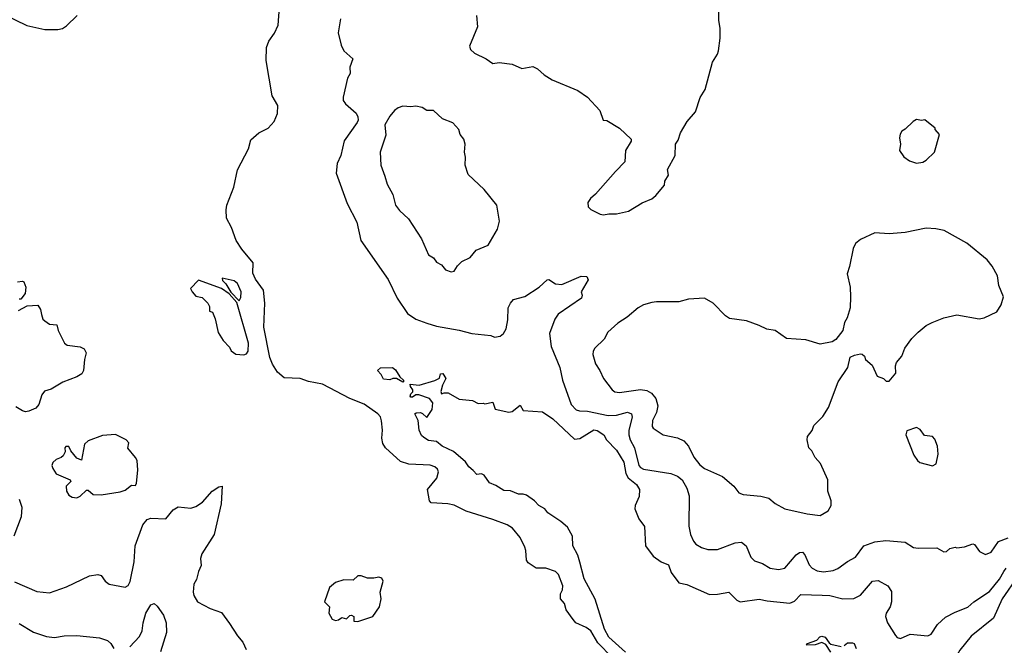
# Model space of a CAD drawing. Extents: x 2087054 to 2277909, y 548907 to 753496.
# Tile 269 of 444: x 2172398 to 2178532, y 662275 to 666170. Entities that reach past the tile are written whole.
import ezdxf

# ---------------------------------------------------------------- set-up
doc = ezdxf.new("R2010")
doc.units = 0

msp = doc.modelspace()

# ---------------------------------------------------------------- linework, layer by layer
at = {"layer": '0CON20XD'}
for points in [[(2176089.4, 662199.4), (2176000.6, 662290.6), (2175955, 662364.2), (2175926.7, 662385), (2175863.3, 662415), (2175845.8, 662435.8), (2175803.3, 662495), (2175792.5, 662535), (2175767.5, 662565), (2175767.5, 662595), (2175780, 662620), (2175782, 662645), (2175753.8, 662715), (2175735, 662733.3), (2175675.7, 662755.7), (2175615, 662755.7), (2175565, 662788.8), (2175554.3, 662805), (2175550.8, 662865), (2175544, 662885), (2175516.2, 662945), (2175468.6, 663005), (2175435, 663023.8), (2175345, 663058.2), (2175180.4, 663110.4), (2175105, 663147.8), (2175065, 663156.2), (2174962.3, 663162.3), (2174950.6, 663175), (2174939.2, 663245), (2174997.3, 663315), (2175007.5, 663355), (2175001.4, 663371.4), (2174984, 663385), (2174954.6, 663395.4), (2174823.3, 663403.3), (2174770.5, 663419.5), (2174678, 663505), (2174660.5, 663530.5), (2174653.6, 663563.6), (2174657.6, 663615), (2174652.7, 663672.7), (2174645, 663696.7), (2174628.5, 663715), (2174545, 663776.6), (2174455, 663810.3), (2174285, 663901.2), (2174196.7, 663916.7), (2174145, 663936.6), (2174045, 663940.3), (2174005, 663976), (2173972.2, 664025), (2173956.4, 664066.4), (2173918.1, 664255), (2173925.6, 664405), (2173917.7, 664485), (2173867, 664555), (2173851.4, 664591.4), (2173853.2, 664655), (2173781.2, 664741.2), (2173747.2, 664795), (2173717.6, 664875), (2173687.2, 664935), (2173684.2, 664985.8), (2173689.1, 665015), (2173733.1, 665126.9), (2173754.7, 665235), (2173824.4, 665365.6), (2173838.5, 665421.5), (2173887.1, 665465), (2173946.7, 665493.3), (2173983.5, 665536.5), (2174003.3, 665585), (2174007.2, 665635), (2173970.6, 665695), (2173934, 665916), (2173935.6, 665995.6), (2173950.4, 666035), (2173984.7, 666085.3), (2174008.8, 666135), (2174019.6, 666275)], [(2176035, 664954), (2176068.3, 664961.7), (2176115, 664960.8), (2176191.7, 664978.3), (2176275, 665029.2), (2176335, 665054), (2176360, 665075), (2176415, 665140), (2176417.5, 665165), (2176439.3, 665200.7), (2176433, 665237), (2176481.2, 665325), (2176483.8, 665395), (2176499.5, 665420.5), (2176513.8, 665465), (2176556.7, 665535), (2176608.8, 665595), (2176636.7, 665685), (2176669.2, 665735), (2176714.2, 665905), (2176745.8, 665955), (2176750.8, 665975), (2176762.5, 666055), (2176762.5, 666115), (2176754.3, 666165.7), (2176755.6, 666275)], [(2172214.1, 666244.1), (2172443.6, 666133.6), (2172555, 666108.6), (2172635, 666109.4), (2172664.3, 666115.7), (2172689.1, 666130.9), (2172756.7, 666195)], [(2174395.7, 666175.7), (2174383, 666087), (2174400.3, 666010.3), (2174416.6, 665976.6), (2174473.3, 665925), (2174453.8, 665875), (2174456.7, 665835), (2174440, 665805), (2174413.6, 665686.4), (2174414.3, 665665.7), (2174427.1, 665645), (2174495, 665586.9), (2174505.3, 665565.3), (2174506.9, 665545), (2174500.5, 665529.5), (2174418.5, 665415), (2174399.1, 665325), (2174375.6, 665275), (2174370, 665215), (2174437.8, 665025), (2174499.1, 664909.1), (2174524.2, 664795), (2174692.9, 664552.9), (2174750, 664435), (2174815, 664340.6), (2174866, 664306), (2174935, 664280), (2174995, 664262.5), (2175135, 664236.5), (2175215, 664216.7), (2175333.2, 664203.2), (2175355, 664193.1), (2175390.3, 664199.7), (2175412, 664215), (2175428.1, 664245), (2175439.2, 664300.8), (2175442.1, 664375), (2175455.5, 664405), (2175475, 664428.5), (2175544.4, 664445.6), (2175633.3, 664505), (2175685, 664550), (2175695, 664552.5), (2175735, 664525.8), (2175775, 664521.9), (2175895, 664572.5), (2175930.7, 664570.7), (2175939.3, 664550.7), (2175896.7, 664475), (2175902.5, 664455), (2175897.5, 664435), (2175753.4, 664336.6), (2175731.4, 664305), (2175699.4, 664215), (2175709.1, 664135), (2175762.8, 664005), (2175778.8, 663925), (2175832.5, 663775), (2175865, 663741.1), (2175885, 663734.6), (2175935, 663733.2), (2176065, 663705.2), (2176115, 663708.1), (2176185, 663726.5), (2176208.6, 663715), (2176214.4, 663694.4), (2176193.7, 663615), (2176192.4, 663585), (2176200.8, 663555), (2176228.3, 663505), (2176255.3, 663395), (2176265, 663382), (2176285, 663371.2), (2176453.8, 663345), (2176495, 663328.8), (2176525.5, 663305), (2176553.6, 663253.6), (2176567.7, 663205), (2176566.6, 663016.6), (2176576.7, 662965), (2176595, 662924), (2176610.8, 662905), (2176645, 662883.1), (2176685, 662870.6), (2176745, 662871.1), (2176855, 662913.3), (2176895, 662917.1), (2176924.6, 662894.6), (2176952.5, 662822.5), (2176975, 662800), (2177025, 662783.1), (2177073.3, 662755), (2177125, 662746.5), (2177165, 662754.4), (2177235, 662838.5), (2177255, 662853.5), (2177275, 662855.6), (2177288.9, 662838.9), (2177316.1, 662776.1), (2177335, 662755.7), (2177365, 662738.5), (2177405, 662732.9), (2177465, 662740), (2177495, 662752.2), (2177555, 662796.9), (2177605, 662822.5), (2177656.6, 662893.4), (2177725, 662919.6), (2177793, 662927), (2177915, 662917.1), (2177965, 662884), (2177995, 662878.6), (2178111.7, 662881.7), (2178155, 662857.5), (2178171.7, 662858.3), (2178193.3, 662876.7)], [(2175243.3, 666195), (2175250, 666125), (2175200, 666005), (2175206.7, 665985), (2175231.7, 665961.7), (2175305, 665925.8), (2175345, 665897.5), (2175385, 665902.5), (2175465, 665893.3), (2175526.1, 665866.1), (2175595, 665877.5), (2175623.2, 665863.2), (2175665.5, 665825.5), (2175716.2, 665795), (2175875, 665729.2), (2175935, 665688), (2176012, 665605), (2176033.6, 665543.6), (2176055, 665542.5), (2176133.6, 665493.6), (2176207.5, 665425), (2176207, 665413), (2176172.5, 665355), (2176167.5, 665285), (2176110, 665225), (2175985, 665083.3), (2175953, 665057), (2175937.7, 665032.3), (2175940, 665005), (2175957, 664987), (2176015, 664958), (2176035, 664954)], [(2175085, 664600), (2175105, 664603.3), (2175125, 664637.5), (2175152.5, 664665), (2175205, 664690), (2175242.5, 664735), (2175316.7, 664765), (2175373.9, 664866.1), (2175386.2, 664915), (2175370, 665015), (2175292.5, 665112.5), (2175192, 665205), (2175174, 665265), (2175175.8, 665314.2), (2175169.2, 665345), (2175174, 665395), (2175165.8, 665425), (2175141.2, 665455), (2175133.8, 665485), (2175096.8, 665526.8), (2175032.7, 665552.7), (2174975, 665603.8), (2174935, 665603.8), (2174905, 665623.3), (2174865, 665631.2), (2174835, 665626.2), (2174785, 665631.2), (2174755, 665621.2), (2174733.3, 665605), (2174705, 665570), (2174673.8, 665515), (2174679.3, 665450.7), (2174644, 665345), (2174648, 665265), (2174672, 665195), (2174688, 665145), (2174721.7, 665081.7), (2174740, 665015), (2174765, 664981.2), (2174820.9, 664930.9), (2174901.2, 664805), (2174945.7, 664705.7), (2174976.8, 664686.8), (2174995, 664660), (2175025, 664642.5), (2175051.7, 664611.7), (2175085, 664600)], [(2177985, 665276.7), (2178025, 665283.3), (2178045.9, 665294.1), (2178097.5, 665345), (2178127.5, 665455), (2178100, 665485), (2178100, 665495), (2178037, 665547), (2178015, 665542.5), (2177985, 665547.5), (2177963.3, 665536.7), (2177915, 665487.5), (2177894.1, 665475.9), (2177882.3, 665457.7), (2177878.8, 665435), (2177885.6, 665395), (2177878, 665355), (2177905, 665316.7), (2177940.5, 665290.5), (2177985, 665276.7)], [(2177385, 663083.8), (2177435, 663112.5), (2177452.5, 663145), (2177452.5, 663175), (2177432.5, 663235), (2177432.5, 663305), (2177387, 663407), (2177352.5, 663445), (2177332.5, 663485), (2177313.3, 663505), (2177303.8, 663555), (2177306.7, 663575), (2177335, 663612.5), (2177345.9, 663644.1), (2177401.7, 663698.3), (2177435.8, 663755), (2177496.7, 663915), (2177556.7, 664005), (2177571.7, 664068.3), (2177598.3, 664081.7), (2177635, 664090), (2177647, 664087), (2177660, 664075), (2177667.5, 664055), (2177708.3, 664018.3), (2177740.5, 663950.5), (2177780, 663935), (2177795, 663920), (2177815, 663920), (2177855, 663970), (2177853.3, 664015), (2177860, 664035), (2177893.3, 664075), (2177911.2, 664125), (2177956.2, 664185), (2177995, 664223.8), (2178045, 664266.2), (2178082.5, 664285), (2178155, 664314), (2178235, 664332), (2178375, 664306.7), (2178406.4, 664313.6), (2178485, 664350), (2178512.5, 664395), (2178527.5, 664445), (2178497.5, 664515), (2178488.8, 664575), (2178456, 664635), (2178425, 664673.8), (2178298.8, 664778.8), (2178157.6, 664857.6), (2178105, 664868.6), (2178045, 664870.8), (2177915, 664845.8), (2177815, 664836), (2177725, 664842), (2177635, 664801.2), (2177604.4, 664775.6), (2177589.2, 664745), (2177567.9, 664632.1), (2177553.5, 664586.5), (2177572, 664505), (2177573.3, 664445), (2177571.2, 664375), (2177552.5, 664312.5), (2177536.2, 664283.8), (2177526.1, 664233.9), (2177481.7, 664178.3), (2177460, 664165), (2177385, 664150), (2177295.8, 664175.8), (2177175.9, 664185.9), (2177105, 664233.8), (2177052.7, 664242.7), (2177005, 664266.2), (2176925, 664294), (2176820.3, 664310.3), (2176795, 664326), (2176718.8, 664405), (2176665, 664436.7), (2176565, 664428.8), (2176503.9, 664413.9), (2176365, 664413.8), (2176335, 664408.8), (2176285, 664393.8), (2176250, 664375), (2176181.7, 664318.3), (2176125, 664280.8), (2176061.2, 664225), (2176039.1, 664180.9), (2175980, 664125), (2175970, 664105), (2175968.8, 664085), (2175985, 664027.5), (2176011.2, 663985), (2176034, 663935), (2176088, 663865), (2176105, 663852.9), (2176135, 663848.5), (2176265, 663866.9), (2176305, 663861.2), (2176334.7, 663844.7), (2176360.8, 663810.8), (2176373.6, 663765), (2176365.5, 663725), (2176339.5, 663675), (2176338, 663638), (2176345, 663626.7), (2176407.5, 663585), (2176495, 663565.8), (2176535, 663547.5), (2176564.2, 663515), (2176596.8, 663446.8), (2176635, 663398), (2176665, 663376), (2176775.8, 663325.8), (2176845.9, 663265.9), (2176877.5, 663225), (2176905, 663214), (2177015, 663203.8), (2177065, 663191.2), (2177105, 663156.7), (2177164.1, 663124.1), (2177304.2, 663094.2), (2177385, 663083.8)], [(2173765, 664420), (2173775, 664440), (2173778, 664475), (2173755, 664526.7), (2173735, 664543.8), (2173660, 664560), (2173662.5, 664545), (2173682.5, 664525), (2173712.5, 664472.5), (2173765, 664420)], [(2172385, 664537.5), (2172415, 664542.5), (2172425, 664537.5), (2172436.7, 664505), (2172432.5, 664465), (2172405, 664430), (2172395, 664430)], [(2173795, 664083.8), (2173810.5, 664089.5), (2173820.8, 664105), (2173824.5, 664155), (2173750, 664410), (2173703.3, 664463.3), (2173656.1, 664496.1), (2173513, 664547), (2173463, 664497), (2173472.5, 664475), (2173495, 664447.5), (2173535, 664440), (2173570, 664405), (2173580, 664385), (2173580, 664355), (2173598.3, 664348.3), (2173616.4, 664306.4), (2173635, 664222.5), (2173665, 664172.5), (2173705, 664130), (2173715, 664107.5), (2173745, 664086.7), (2173795, 664083.8)], [(2172391.7, 664358.3), (2172445, 664387.5), (2172511.7, 664391.7), (2172527.5, 664365), (2172533.3, 664335), (2172542.5, 664305), (2172553.9, 664293.9), (2172585, 664273.3), (2172629.3, 664269.3), (2172637.5, 664235), (2172677.5, 664155), (2172694.3, 664144.3), (2172775, 664132), (2172800.5, 664120.5), (2172811.4, 664095), (2172801.8, 664055), (2172796.5, 663985), (2172785, 663964.4), (2172755, 663945.8), (2172667.3, 663912.7), (2172595, 663868.8), (2172552.7, 663857.3), (2172536.7, 663835), (2172517, 663773), (2172498.3, 663751.7), (2172455, 663732), (2172435, 663729.2), (2172415, 663734), (2172375, 663758.6)], [(2174785, 663913.8), (2174745, 663936.7), (2174723.6, 663936.4), (2174705, 663927.5), (2174665, 663932.5), (2174650.7, 663960.7), (2174627.5, 663985), (2174645, 664002.5), (2174720, 664005), (2174739.3, 663989.3), (2174767, 663947), (2174790, 663925), (2174790, 663915), (2174785, 663913.8)], [(2174835, 663840), (2174846.7, 663853.3), (2174847.5, 663865), (2174832.5, 663885), (2174830, 663900), (2174885.9, 663894.1), (2174985, 663923.3), (2175013, 663937), (2175020, 663965), (2175035, 663967.5), (2175052.5, 663935), (2175032.5, 663895), (2175022.5, 663855), (2175025, 663840), (2175042.5, 663847.5), (2175067, 663847), (2175135, 663807.5), (2175219.3, 663799.3), (2175255, 663780), (2175285, 663782.5), (2175295, 663777.5), (2175345, 663787.5), (2175360, 663745), (2175445, 663726.7), (2175465, 663731.2), (2175515, 663770), (2175535, 663737.5), (2175655, 663728.9), (2175719.4, 663685), (2175855, 663558.8), (2175888.1, 663561.9), (2175974.6, 663615.4), (2175995, 663611.9), (2176036, 663585), (2176054.6, 663554.6), (2176115, 663490), (2176161.1, 663415), (2176174.1, 663344.1), (2176187.9, 663317.9), (2176239.5, 663275), (2176258.2, 663245), (2176258.1, 663201.9), (2176231.5, 663145), (2176230.5, 663125), (2176255, 663062), (2176290, 663015), (2176296, 662895), (2176345, 662828.8), (2176395, 662793.8), (2176440, 662775), (2176457.3, 662727.3), (2176505, 662663.8), (2176555, 662653.3), (2176695, 662590.6), (2176745, 662592.2), (2176815, 662605.8), (2176865, 662556), (2176885.9, 662545.9), (2177005, 662562.9), (2177055, 662551.1), (2177195, 662536.9), (2177225, 662549.2), (2177265, 662591.9), (2177396.3, 662586.3), (2177445, 662584.1), (2177525, 662563.5), (2177595, 662566.2), (2177635, 662586.5), (2177710.6, 662675), (2177745, 662678.7), (2177807.1, 662645), (2177828.9, 662608.9), (2177829.5, 662545), (2177820, 662515), (2177794.7, 662475.3), (2177791.2, 662455), (2177804.6, 662415), (2177853.5, 662335), (2177865, 662323.3), (2177885, 662316.5), (2177945, 662344.6), (2178055, 662332.9), (2178076.4, 662345), (2178114.8, 662405.2), (2178165, 662450), (2178225, 662482), (2178305, 662513.1), (2178341.3, 662545), (2178440.1, 662609.9), (2178502.5, 662687.5), (2178528.1, 662735), (2178544.2, 662755)], [(2176171.3, 662231.3), (2176067.8, 662325), (2176041.2, 662375), (2175982.2, 662562.2), (2175915, 662688.9), (2175886.8, 662793.2), (2175874.7, 662835), (2175844.5, 662895), (2175840.8, 662955), (2175810.3, 663010.3), (2175770, 663045), (2175688.9, 663098.9), (2175668.8, 663125), (2175631.2, 663145), (2175604.4, 663174.4), (2175555, 663210), (2175535, 663216.7), (2175505, 663216.2), (2175455, 663235.8), (2175415, 663239.2), (2175365, 663270), (2175325.8, 663285.8), (2175292.5, 663335), (2175275, 663342.5), (2175245, 663337.5), (2175223.9, 663363.9), (2175195.8, 663385.8), (2175175, 663416.2), (2175100.6, 663480.6), (2175030, 663515), (2174993.9, 663543.9), (2174945, 663550), (2174915, 663567.5), (2174901.7, 663581.7), (2174886.7, 663615), (2174880, 663675), (2174860, 663715), (2174868.3, 663721.7), (2174895, 663723.3), (2174908.3, 663718.3), (2174935, 663692.5), (2174967.3, 663742.7), (2174970.8, 663785), (2174951.2, 663811.2), (2174885, 663833.8), (2174865, 663833.3), (2174845, 663820), (2174835, 663820), (2174830, 663825), (2174835, 663840)], [(2178085, 663392.5), (2178107.5, 663405), (2178120, 663465), (2178116.2, 663515), (2178098.8, 663558.8), (2178083.9, 663573.9), (2178035, 663580), (2178007.7, 663617.7), (2177985, 663630), (2177925, 663610), (2177917.5, 663585), (2177968.3, 663458.3), (2177990, 663425), (2178005, 663413.3), (2178085, 663392.5)], [(2172755, 663193.3), (2172775, 663203.8), (2172815, 663240), (2172825, 663240), (2172855, 663213.8), (2172905, 663212), (2173025, 663230), (2173055, 663240), (2173095, 663272.5), (2173119.3, 663270.7), (2173126.7, 663285), (2173133.3, 663365), (2173130, 663425), (2173120, 663445), (2173071.7, 663501.7), (2173077.5, 663535), (2173062.5, 663555), (2172995, 663586.2), (2172915, 663580), (2172825, 663548.8), (2172802.7, 663527.3), (2172782.5, 663427.5), (2172755, 663440), (2172716.2, 663486.2), (2172705, 663512.5), (2172685, 663512.5), (2172680, 663505), (2172681.7, 663478.3), (2172670, 663455), (2172656.7, 663443.3), (2172625, 663432.5), (2172605, 663412.5), (2172598.8, 663395), (2172604, 663375), (2172625, 663343.3), (2172712.5, 663305), (2172716.7, 663295), (2172688.8, 663265), (2172690, 663235), (2172705, 663210), (2172725, 663196.7), (2172755, 663193.3)], [(2172365, 662670), (2172505, 662608.8), (2172585, 662602.5), (2172690.3, 662639.7), (2172832.7, 662707.3), (2172885, 662716), (2172905, 662708.8), (2172930, 662675), (2172955, 662656), (2173055, 662637.5), (2173075, 662647.5), (2173087.4, 662672.6), (2173111.9, 662795), (2173118.6, 662895), (2173165, 663024.2), (2173191.9, 663058.1), (2173215.6, 663065.6), (2173308.8, 663061.2), (2173355, 663119.2), (2173385, 663137.5), (2173465, 663128.6), (2173495, 663138.1), (2173536, 663165), (2173596.7, 663235), (2173639.3, 663260.7), (2173660, 663265), (2173652.9, 663155), (2173610, 662965), (2173532.5, 662845), (2173525.6, 662815), (2173528.7, 662771.3), (2173511.4, 662735), (2173499.4, 662685), (2173482.5, 662655), (2173478.8, 662605), (2173483.3, 662585), (2173506.7, 662545), (2173585, 662504.3), (2173655, 662480), (2173705, 662411.2), (2173754.4, 662334.4), (2173788, 662295), (2173809.7, 662249.7)], [(2172394.3, 663185), (2172411.9, 663135), (2172406.9, 663075), (2172360.8, 662955)], [(2178193.3, 662876.7), (2178225, 662886.7), (2178235, 662882.5), (2178283, 662887), (2178335, 662907.5), (2178345, 662902.5), (2178377.9, 662857.9), (2178415, 662839.4), (2178449.2, 662855), (2178495, 662920.4), (2178555, 662943.6)], [(2174505, 662422.5), (2174597.5, 662455), (2174640, 662515), (2174650, 662565), (2174643.3, 662605), (2174662.5, 662675), (2174655, 662692.5), (2174635, 662700), (2174605, 662692.5), (2174565, 662692.5), (2174525, 662706.7), (2174505, 662706.7), (2174475, 662680), (2174417, 662683), (2174365, 662666.2), (2174327.5, 662635), (2174297.5, 662545), (2174327.5, 662515), (2174323.3, 662475), (2174345, 662437.5), (2174365, 662430), (2174385, 662432.5), (2174405, 662447.5), (2174435, 662440), (2174455, 662460), (2174465, 662462.5), (2174480, 662455), (2174480, 662425), (2174505, 662422.5)], [(2178616, 662705), (2178519.2, 662565), (2178465, 662444), (2178325, 662332.2), (2178254.6, 662245), (2178163.1, 662085), (2178149.2, 662035), (2178144.4, 661934.4), (2178153.1, 661885), (2178165.4, 661855.4), (2178240, 661715), (2178281.7, 661621.7), (2178350, 661535), (2178365, 661462.5), (2178400, 661425), (2178425.8, 661414.2), (2178482.7, 661417.3), (2178551.7, 661448.3)], [(2173085, 662265.8), (2173145, 662330), (2173161.8, 662365), (2173167.5, 662415), (2173183.8, 662475), (2173215, 662526), (2173235, 662535.8), (2173255, 662519.2), (2173295, 662462.9), (2173311.3, 662415), (2173312.8, 662355), (2173274.6, 662234.6)], [(2172395, 662411.5), (2172485, 662355.6), (2172565, 662330), (2172614.3, 662324.3), (2172675, 662334.4), (2172755, 662336.7), (2172895, 662321.2), (2172945, 662303.8), (2172965.6, 662285.6), (2172985, 662254)], [(2177451.7, 662231.7), (2177419.3, 662279.3), (2177395, 662292.5), (2177353, 662277), (2177300, 662275), (2177305, 662286), (2177363.8, 662306.2), (2177382.7, 662327.3), (2177395, 662331.2), (2177415.6, 662325.6), (2177440, 662290), (2177452, 662282), (2177515, 662268)], [(2177535, 662273.8), (2177555, 662290), (2177585, 662291.2), (2177595.8, 662285.8), (2177608.8, 662255)]]:
    msp.add_lwpolyline(points, dxfattribs=at)

doc.saveas('drawing.dxf')
